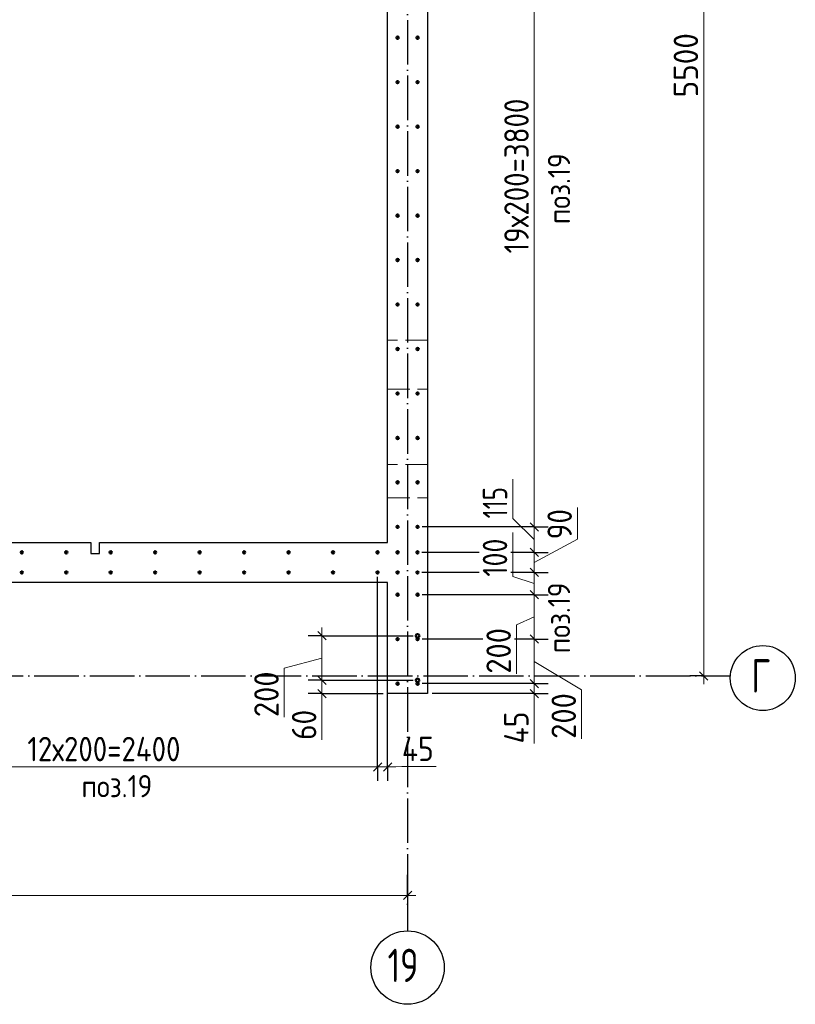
# Model space of a CAD drawing. Header units: millimetres. Extents: x -49773 to 2322955, y -3321 to 58485.
# Tile 391 of 580: x 1492840 to 1499817, y 22548 to 31404. Entities that reach past the tile are written whole.
import ezdxf

# ---------------------------------------------------------------- set-up
doc = ezdxf.new("R2010")
doc.units = ezdxf.units.MM
for name, pattern in [('______11', [500, 400, -50, 0, -50]), ('______2', [270, 200, -70]), ('______5', [1100, 800, -100, 100, -100])]:
    doc.linetypes.add(name, pattern=pattern)
for name, color, linetype, lineweight in [('Standard', 7, 'Continuous', 25), ('Арм.стержн. вертикальными 1', 22, 'Continuous', 35), ('Размерная линия_ общее', 7, 'Continuous', 13), ('Стена_ общее', 7, 'Continuous', 35)]:
    doc.layers.add(name, color=color, linetype=linetype, lineweight=lineweight)
doc.layers.add('Арм.стержн. вертикальными 2', color=7, linetype='Continuous', lineweight=35, true_color=0x006e00)
doc.layers.add('Осевая линия_ общее', color=7, linetype='______5', lineweight=13, true_color=0xa0a0a0)
doc.styles.add('ISOCPEUR', font='txt')

msp = doc.modelspace()

# ---------------------------------------------------------------- linework, layer by layer
at = {"layer": 'Арм.стержн. вертикальными 1', "color": 4, "linetype": 'Continuous', "lineweight": 50, "transparency": 33554687}
for centre in [(1496239.5, 31242.3), (1496419.5, 31242.3), (1496239.5, 30842.3), (1496419.5, 30842.3), (1496239.5, 30442.3), (1496419.5, 30442.3), (1496239.5, 30042.3), (1496419.5, 30042.3), (1496239.5, 29642.3), (1496419.5, 29642.3), (1496239.5, 29242.3), (1496419.5, 29242.3), (1496239.5, 28842.3), (1496419.5, 28842.3), (1496239.5, 28442.3), (1496419.5, 28442.3), (1496239.5, 28042.3), (1496419.5, 28042.3), (1496239.5, 27642.3), (1496419.5, 27642.3), (1496239.5, 27242.3), (1496419.5, 27242.3), (1496239.5, 26842.3), (1496419.5, 26842.3), (1492859.5, 26612.3), (1493259.5, 26612.3), (1493659.5, 26612.3), (1494059.5, 26612.3), (1494459.5, 26612.3), (1494859.5, 26612.3), (1495259.5, 26612.3), (1495659.5, 26612.3), (1496059.5, 26612.3), (1496239.5, 26612.3), (1496418.6, 26612.3), (1492859.5, 26432.3), (1493259.5, 26432.3), (1493659.5, 26432.3), (1494059.5, 26432.3), (1494459.5, 26432.3), (1494859.5, 26432.3), (1495259.5, 26432.3), (1495659.5, 26432.3), (1496059.5, 26432.3), (1496239.5, 26432.3), (1496418.6, 26432.3), (1496239.5, 26232.3), (1496419.5, 26232.3), (1496239.5, 25832.3), (1496419.5, 25832.3), (1496239.5, 25432.3), (1496419.5, 25432.3)]:
    msp.add_circle(centre, 10, dxfattribs=at)
at = {"layer": 'Арм.стержн. вертикальными 2', "color": 5, "linetype": 'Continuous', "lineweight": 50, "true_color": 0x1c1cff, "transparency": 33554687}
for centre in [(1496419.5, 25862.3), (1496419.5, 25462.3)]:
    msp.add_circle(centre, 16, dxfattribs=at)
at = {"layer": 'Осевая линия_ общее', "color": 253, "linetype": '______11', "lineweight": -3, "true_color": 0xa0a0a0, "transparency": 33554687}
for p, q in [((1496329.5, 36902.3), (1496329.5, 23208.5)), ((1480469.5, 25502.3), (1499232.5, 25502.3))]:
    msp.add_line(p, q, dxfattribs=at)
at = {"layer": 'Осевая линия_ общее', "color": 7, "linetype": 'Continuous', "lineweight": 25, "transparency": 33554687}
for centre, radius in [((1499524.9, 25482.8), 292.4), ((1496329.5, 22878.1), 330.4)]:
    msp.add_circle(centre, radius, dxfattribs=at)
at = {"layer": 'Размерная линия_ общее', "color": 7, "linetype": 'Continuous', "lineweight": 13, "transparency": 33554687}
for p, q in [((1497469.6, 26842.3), (1497469.6, 33242.3)), ((1497276.4, 26918.7), (1497276.4, 27270.7)), ((1497857.7, 26730.5), (1497857.7, 27016.5)), ((1497469.6, 26727.3), (1497276.4, 26918.7)), ((1497469.6, 26612.3), (1497469.6, 26842.3)), ((1497276, 26394.7), (1497276, 26790.7)), ((1497469.6, 26522.7), (1497857.7, 26730.5)), ((1497469.6, 26433.2), (1497469.6, 26612.3)), ((1497469.6, 26332.7), (1497276, 26394.7)), ((1497469.6, 26232.3), (1497469.6, 26433.2)), ((1497469.6, 25832.3), (1497469.6, 26232.3)), ((1497469.6, 26032.3), (1497308.9, 25961.6)), ((1497308.9, 25961.6), (1497308.9, 25521.6)), ((1495559, 25862.3), (1495559, 25937.3)), ((1495559, 25462.3), (1495559, 25862.3)), ((1495559, 25662.3), (1495220.3, 25570.5)), ((1497469.6, 25632.3), (1497894.2, 25375.5)), ((1495220.3, 25570.5), (1495220.3, 25130.5)), ((1495559, 25342.3), (1495559, 25462.3)), ((1497469.6, 25342.3), (1497469.6, 25432.3)), ((1498993.1, 25502.3), (1498993.1, 25427.3)), ((1495559, 25402.3), (1495558.8, 25212.3)), ((1495559, 25342.3), (1495559, 25267.3)), ((1497469.6, 25387.3), (1497467.9, 25202.1)), ((1497469.6, 25342.3), (1497469.6, 25267.3)), ((1497894.2, 25375.5), (1497894.2, 24935.5)), ((1495558.8, 25212.3), (1495558.8, 24926.3)), ((1497467.9, 25202.1), (1497467.9, 24894.1)), ((1491259.5, 24683.5), (1496059.5, 24683.5)), ((1496059.5, 24683.5), (1496149.5, 24683.5)), ((1496104.5, 24683.5), (1496278.6, 24685.6)), ((1496149.5, 24683.5), (1496224.5, 24683.5)), ((1496278.6, 24685.6), (1496586.6, 24685.6)), ((1488489.5, 23527.1), (1496329.5, 23527.1)), ((1496329.5, 23527.1), (1496404.5, 23527.1))]:
    msp.add_line(p, q, dxfattribs=at)
at = {"layer": 'Размерная линия_ общее', "color": 253, "linetype": 'Continuous', "lineweight": -3, "true_color": 0xa0a0a0, "transparency": 33554687}
for p, q in [((1497469.6, 26842.3), (1497344.6, 26842.3)), ((1497469.6, 26842.3), (1497594.6, 26842.3)), ((1496973, 26612.3), (1496458.6, 26612.3)), ((1497469.6, 26612.3), (1497344.6, 26612.3)), ((1497469.6, 26612.3), (1497594.6, 26612.3)), ((1496973, 26433.2), (1496458.6, 26433.2)), ((1497469.6, 26433.2), (1497344.6, 26433.2)), ((1497469.6, 26433.2), (1497594.6, 26433.2)), ((1497469.6, 26232.3), (1497344.6, 26232.3)), ((1497469.6, 26232.3), (1497594.6, 26232.3)), ((1495559, 25862.3), (1495434, 25862.3)), ((1495559, 25862.3), (1495683.9, 25862.3)), ((1497005.9, 25832.3), (1496459.5, 25832.3)), ((1497469.6, 25832.3), (1497344.6, 25832.3)), ((1497469.6, 25832.3), (1497594.6, 25832.3)), ((1495559, 25462.3), (1495434, 25462.3)), ((1495559, 25462.3), (1495683.9, 25462.3)), ((1497469.6, 25432.3), (1497344.6, 25432.3)), ((1497469.6, 25432.3), (1497594.6, 25432.3)), ((1498993.1, 25502.3), (1498868.1, 25502.3)), ((1498993.1, 25502.3), (1499118.1, 25502.3)), ((1498993.1, 25502.3), (1499082.7, 25502.3)), ((1495559, 25342.3), (1495434, 25342.3)), ((1495559, 25342.3), (1495683.9, 25342.3)), ((1497469.6, 25342.3), (1497344.6, 25342.3)), ((1497469.6, 25342.3), (1497594.6, 25342.3)), ((1496059.5, 24683.5), (1496059.5, 24808.5)), ((1496149.5, 24683.5), (1496149.5, 24808.5)), ((1496059.5, 24683.5), (1496059.5, 24558.5)), ((1496149.5, 24683.5), (1496149.5, 24558.5)), ((1496329.5, 23527.1), (1496329.5, 23713.7)), ((1496329.5, 23527.1), (1496329.5, 23652.1)), ((1496329.5, 23527.1), (1496329.5, 23402.1))]:
    msp.add_line(p, q, dxfattribs=at)
at = {"layer": 'Размерная линия_ общее', "color": 7, "linetype": 'Continuous', "lineweight": 25, "transparency": 33554687}
for p, q in [((1497507.1, 26804.8), (1497432.1, 26879.8)), ((1497507.1, 26574.8), (1497432.1, 26649.8)), ((1497507.1, 26395.7), (1497432.1, 26470.7)), ((1497507.1, 26194.8), (1497432.1, 26269.8)), ((1495596.5, 25824.8), (1495521.5, 25899.8)), ((1497507.1, 25794.8), (1497432.1, 25869.8)), ((1499030.6, 25464.8), (1498955.6, 25539.8)), ((1495596.5, 25424.8), (1495521.5, 25499.8)), ((1497507.1, 25394.8), (1497432.1, 25469.8)), ((1495596.5, 25304.8), (1495521.5, 25379.8)), ((1497507.1, 25304.8), (1497432.1, 25379.8)), ((1496022, 24646), (1496097, 24721)), ((1496112, 24646), (1496187, 24721)), ((1496292, 23489.6), (1496367, 23564.6))]:
    msp.add_line(p, q, dxfattribs=at)
at = {"layer": 'Размерная линия_ общее', "color": 7, "linetype": 'Continuous', "lineweight": 13, "transparency": 33554687}
for points in [[(1498993.1, 25502.3), (1498993.1, 30778.4), (1498993.1, 30778.4), (1498993.1, 36502.3)], [(1497469.6, 25432.3), (1497469.6, 25819), (1497469.6, 25819), (1497469.6, 25832.3)]]:
    msp.add_lwpolyline(points, dxfattribs=at)
at = {"layer": 'Размерная линия_ общее', "color": 253, "linetype": 'Continuous', "lineweight": -3, "true_color": 0xa0a0a0, "transparency": 33554687}
for points in [[(1497469.6, 26842.3), (1497451.6, 26842.3), (1497451.6, 26842.3), (1497451.2, 26842.3), (1497451.2, 26842.3), (1497451.1, 26842.3), (1497451.1, 26842.3), (1497408, 26842.3), (1497408, 26842.3), (1497397.4, 26842.3), (1497397.4, 26842.3), (1497378.5, 26842.3), (1497378.5, 26842.3), (1497375.6, 26842.3), (1497375.6, 26842.3), (1497263.5, 26842.3), (1497263.5, 26842.3), (1496459.5, 26842.3)], [(1497469.6, 26612.3), (1497451.5, 26612.3), (1497451.5, 26612.3), (1497451.2, 26612.3), (1497451.2, 26612.3), (1497451.1, 26612.3), (1497451.1, 26612.3), (1497413, 26612.3), (1497413, 26612.3), (1497403.6, 26612.3), (1497403.6, 26612.3), (1497386.9, 26612.3), (1497386.9, 26612.3), (1497384.3, 26612.3), (1497384.3, 26612.3), (1497285.3, 26612.3), (1497285.3, 26612.3), (1497259, 26612.3)], [(1497469.6, 26433.2), (1497451.5, 26433.2), (1497451.5, 26433.2), (1497451.1, 26433.2), (1497451.1, 26433.2), (1497451.1, 26433.2), (1497451.1, 26433.2), (1497416.8, 26433.2), (1497416.8, 26433.2), (1497408.4, 26433.2), (1497408.4, 26433.2), (1497393.4, 26433.2), (1497393.4, 26433.2), (1497391.1, 26433.2), (1497391.1, 26433.2), (1497302.2, 26433.2), (1497302.2, 26433.2), (1497259, 26433.2)], [(1496059.5, 24683.5), (1496059.5, 24702.6), (1496059.5, 24702.6), (1496059.5, 26392.3)], [(1496149.5, 24683.5), (1496149.5, 24702.6), (1496149.5, 24702.6), (1496149.5, 26302.3)], [(1497469.6, 26232.3), (1497451.4, 26232.3), (1497451.4, 26232.3), (1497451.1, 26232.3), (1497451.1, 26232.3), (1497451, 26232.3), (1497451, 26232.3), (1497421.2, 26232.3), (1497421.2, 26232.3), (1497413.8, 26232.3), (1497413.8, 26232.3), (1497400.8, 26232.3), (1497400.8, 26232.3), (1497398.8, 26232.3), (1497398.8, 26232.3), (1497321.2, 26232.3), (1497321.2, 26232.3), (1497275.6, 26232.3), (1497275.6, 26232.3), (1496459.5, 26232.3)], [(1495559, 25862.3), (1495894.1, 25862.3), (1495894.1, 25862.3), (1496379.5, 25862.3)], [(1497469.6, 25832.3), (1497451.2, 25832.3), (1497451.2, 25832.3), (1497451, 25832.3), (1497451, 25832.3), (1497451, 25832.3), (1497451, 25832.3), (1497429.8, 25832.3), (1497429.8, 25832.3), (1497424.6, 25832.3), (1497424.6, 25832.3), (1497415.4, 25832.3), (1497415.4, 25832.3), (1497414, 25832.3), (1497414, 25832.3), (1497359, 25832.3), (1497359, 25832.3), (1497326.7, 25832.3), (1497326.7, 25832.3), (1497291.9, 25832.3)], [(1495559, 25462.3), (1495748.7, 25462.3), (1495748.7, 25462.3), (1496379.5, 25462.3)], [(1497469.6, 25432.3), (1497451.1, 25432.3), (1497451.1, 25432.3), (1497451, 25432.3), (1497451, 25432.3), (1497450.9, 25432.3), (1497450.9, 25432.3), (1497438.5, 25432.3), (1497438.5, 25432.3), (1497435.4, 25432.3), (1497435.4, 25432.3), (1497430, 25432.3), (1497430, 25432.3), (1497429.2, 25432.3), (1497429.2, 25432.3), (1497396.9, 25432.3), (1497396.9, 25432.3), (1497377.9, 25432.3), (1497377.9, 25432.3), (1497306.2, 25432.3), (1497306.2, 25432.3), (1496459.5, 25432.3)], [(1495559, 25342.3), (1495705, 25342.3), (1495705, 25342.3), (1496109.5, 25342.3)], [(1497469.6, 25342.3), (1497451.1, 25342.3), (1497451.1, 25342.3), (1497451, 25342.3), (1497451, 25342.3), (1497450.9, 25342.3), (1497450.9, 25342.3), (1497440.5, 25342.3), (1497440.5, 25342.3), (1497437.9, 25342.3), (1497437.9, 25342.3), (1497433.3, 25342.3), (1497433.3, 25342.3), (1497432.6, 25342.3), (1497432.6, 25342.3), (1497405.4, 25342.3), (1497405.4, 25342.3), (1497389.4, 25342.3), (1497389.4, 25342.3), (1497329, 25342.3), (1497329, 25342.3), (1496549.5, 25342.3)]]:
    msp.add_lwpolyline(points, dxfattribs=at)
at = {"layer": 'Стена_ общее', "color": 7, "linetype": 'Continuous', "lineweight": 25, "transparency": 33554687}
for p, q in [((1496149.5, 26702.3), (1496149.5, 33622.3)), ((1496509.5, 33622.3), (1496509.5, 25342.3)), ((1491089.5, 26702.3), (1493479.5, 26702.3)), ((1493479.5, 26702.3), (1493479.5, 26602.3)), ((1493559.5, 26602.3), (1493559.5, 26702.3)), ((1493559.5, 26702.3), (1496149.5, 26702.3)), ((1493479.5, 26602.3), (1493559.5, 26602.3)), ((1496149.5, 26342.3), (1491089.5, 26342.3)), ((1496149.5, 25342.3), (1496149.5, 26342.3)), ((1496509.5, 25342.3), (1496149.5, 25342.3))]:
    msp.add_line(p, q, dxfattribs=at)
at = {"layer": 'Стена_ общее', "color": 253, "linetype": '______2', "lineweight": 18, "true_color": 0xababab, "transparency": 33554687}
for p, q in [((1496509.5, 28522.3), (1496149.5, 28522.3)), ((1496149.5, 28082.3), (1496509.5, 28082.3)), ((1496509.5, 27402.3), (1496149.5, 27402.3)), ((1496149.5, 27102.3), (1496509.5, 27102.3))]:
    msp.add_line(p, q, dxfattribs=at)

# ---------------------------------------------------------------- texts
at = {"layer": 'Standard', "color": 7, "linetype": 'Continuous', "lineweight": 18, "transparency": 33554687, "char_height": 200, "attachment_point": 7, "rotation": 90, "style": 'ISOCPEUR'}
for insert, width in [((1497791.6, 29565.2), 799.259), ((1497791.6, 25705.2), 799.266)]:
    msp.add_mtext('\\W0.90;поз.19', dxfattribs=dict(at, insert=insert, width=width))
at = {"layer": 'Standard', "color": 7, "linetype": 'Continuous', "lineweight": 18, "transparency": 33554687, "insert": (1493396.3, 24410), "char_height": 200, "width": 799.266, "attachment_point": 7, "style": 'ISOCPEUR'}
msp.add_mtext('\\W0.90;поз.19', dxfattribs=at)
at = {"layer": 'Осевая линия_ общее', "color": 7, "linetype": 'Continuous', "lineweight": 25, "transparency": 33554687, "char_height": 300, "attachment_point": 7, "style": 'ISOCPEUR'}
for s, insert, width in [('\\W0.78;Г', (1499419.9, 25352.3), 326.407), ('\\W0.75;19', (1496149.5, 22747.6), 472.289)]:
    msp.add_mtext(s, dxfattribs=dict(at, insert=insert, width=width))
at = {"layer": 'Размерная линия_ общее', "color": 7, "linetype": 'Continuous', "lineweight": 25, "transparency": 33554687, "char_height": 220, "attachment_point": 7, "rotation": 90, "style": 'ISOCPEUR'}
for s, insert, width in [('\\W0.93;5500', (1498943.1, 30705.3), 718.108), ('\\W0.86;19х200=3800', (1497419.6, 29302.3), 1593.756), ('\\W0.74;115', (1497226.4, 26918.7), 455.162), ('\\W0.87;90', (1497807.7, 26730.5), 403.932), ('\\W0.83;100', (1497226, 26394.7), 508.571), ('\\W0.91;200', (1497258.9, 25521.6), 561.988), ('\\W0.91;200', (1495170.3, 25130.5), 561.981), ('\\W0.91;200', (1497844.2, 24935.5), 561.981), ('\\W0.87;60', (1495508.8, 24926.3), 403.932), ('\\W0.88;45', (1497417.9, 24894.1), 426.789)]:
    msp.add_mtext(s, dxfattribs=dict(at, insert=insert, width=width))
at = {"layer": 'Размерная линия_ общее', "color": 7, "linetype": 'Continuous', "lineweight": 25, "transparency": 33554687, "char_height": 220, "attachment_point": 7, "style": 'ISOCPEUR'}
for s, insert, width in [('\\W0.86;12х200=2400', (1492909.5, 24733.5), 1613.86), ('\\W0.88;45', (1496278.6, 24735.6), 426.789)]:
    msp.add_mtext(s, dxfattribs=dict(at, insert=insert, width=width))

doc.saveas('drawing.dxf')
